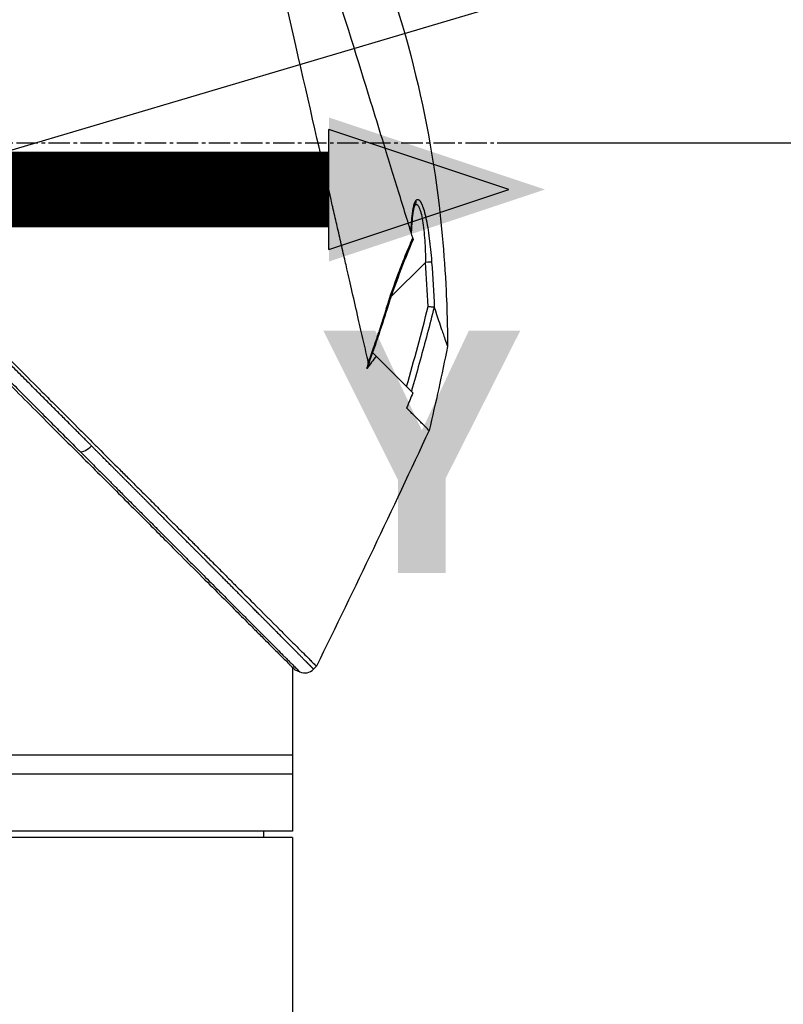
# Model space of a CAD drawing. Header units: millimetres. Extents: x 0 to 4378, y 0 to 2397.
# Tile 488 of 656: x 1630 to 1690, y 1690 to 1768. Entities that reach past the tile are written whole.
import ezdxf

# ---------------------------------------------------------------- set-up
doc = ezdxf.new("R2010")
doc.units = ezdxf.units.MM
doc.header["$LTSCALE"] = 0.2
doc.linetypes.add('CENTER2', pattern=[1.125, 0.75, -0.125, 0.125, -0.125])
doc.layers.add('02_Center Line', color=1, linetype='CENTER2')
doc.layers.add('07_Special Line2', color=76, linetype='Continuous')
doc.styles.add('Rainbow-4.0 Style', font='malgunsl.ttf')
doc.styles.add('Rainbow-5.0 Style', font='malgunsl.ttf')
doc.dimstyles.new('Rainbow-4.0 Style', dxfattribs={"dimtxt": 3.5, "dimasz": 2.5, "dimexe": 1, "dimexo": 1, "dimgap": 1, "dimtad": 1, "dimdsep": 46, "dimtxsty": 'Rainbow-4.0 Style', "dimcen": 0, "dimclrd": 251, "dimclre": 251, "dimclrt": 7, "dimazin": 3, "dimtp": 0.1, "dimtm": 0.1, "dimtfac": 0.61, "dimtmove": 0, "dimatfit": 3, "dimfxl": 1, "dimlwd": -1, "dimlwe": -1, "dimarcsym": 1})
doc.dimstyles.new('Rainbow-5.0 Style', dxfattribs={"dimtxt": 4.5, "dimasz": 2.5, "dimexe": 1, "dimexo": 1, "dimgap": 1, "dimtad": 1, "dimdsep": 46, "dimtxsty": 'Rainbow-5.0 Style', "dimcen": 0, "dimclrd": 251, "dimclre": 251, "dimclrt": 7, "dimazin": 3, "dimtp": 0.1, "dimtm": 0.1, "dimtfac": 0.61, "dimtmove": 0, "dimatfit": 3, "dimfxl": 1, "dimlwd": -1, "dimlwe": -1, "dimarcsym": 1})

# ---------------------------------------------------------------- blocks, each defined once
blk = doc.blocks.new('*D145')
at = {"color": 251, "linetype": 'ByBlock', "transparency": 16777216}
for p, q in [((1667.341, 1758.415), (1778.892, 1758.415)), ((1773.892, 1248.515), (1773.892, 1745.915)), ((1585.456, 1236.015), (1778.892, 1236.015))]:
    blk.add_line(p, q, dxfattribs=at)
at = {"color": 251, "transparency": 16777216}
for points in [[(1771.809, 1745.915), (1775.976, 1745.915), (1773.892, 1758.415)], [(1771.809, 1248.515), (1775.976, 1248.515), (1773.892, 1236.015)]]:
    blk.add_solid(points, dxfattribs=at)
at = {"layer": 'Defpoints', "color": 0, "transparency": 16777216}
for p in [(1662.341, 1758.415), (1773.892, 1758.415), (1580.456, 1236.015)]:
    blk.add_point(p, dxfattribs=at)
at = {"color": 7, "transparency": 16777216, "insert": (1759.845, 1497.215), "char_height": 17.5, "attachment_point": 5, "rotation": 90, "style": 'Rainbow-4.0 Style'}
blk.add_mtext('522.4', dxfattribs=at)
blk = doc.blocks.new('*D146')
at = {"color": 251, "linetype": 'ByBlock', "transparency": 16777216}
for p, q in [((1483.192, 1869.115), (1834.854, 1869.115)), ((1829.854, 681.615), (1829.854, 1856.615)), ((1617.144, 669.115), (1834.854, 669.115))]:
    blk.add_line(p, q, dxfattribs=at)
at = {"color": 251, "transparency": 16777216}
for points in [[(1827.77, 1856.615), (1831.937, 1856.615), (1829.854, 1869.115)], [(1827.77, 681.615), (1831.937, 681.615), (1829.854, 669.115)]]:
    blk.add_solid(points, dxfattribs=at)
at = {"layer": 'Defpoints', "color": 0, "transparency": 16777216}
for p in [(1478.192, 1869.115), (1829.854, 1869.115), (1612.144, 669.115)]:
    blk.add_point(p, dxfattribs=at)
at = {"color": 7, "transparency": 16777216, "insert": (1815.753, 1269.115), "char_height": 17.5, "attachment_point": 5, "rotation": 90, "style": 'Rainbow-4.0 Style'}
blk.add_mtext('1200', dxfattribs=at)
blk = doc.blocks.new('*D147')
at = {"color": 251, "linetype": 'ByBlock', "transparency": 16777216}
for p, q in [((1556.641, 1869.115), (1778.892, 1869.115)), ((1773.892, 1770.915), (1773.892, 1856.615)), ((1667.341, 1758.415), (1778.892, 1758.415))]:
    blk.add_line(p, q, dxfattribs=at)
at = {"color": 251, "transparency": 16777216}
for points in [[(1771.809, 1856.615), (1775.976, 1856.615), (1773.892, 1869.115)], [(1771.809, 1770.915), (1775.976, 1770.915), (1773.892, 1758.415)]]:
    blk.add_solid(points, dxfattribs=at)
at = {"layer": 'Defpoints', "color": 0, "transparency": 16777216}
for p in [(1551.641, 1869.115), (1773.892, 1869.115), (1662.341, 1758.415)]:
    blk.add_point(p, dxfattribs=at)
at = {"color": 7, "transparency": 16777216, "insert": (1759.791, 1813.765), "char_height": 17.5, "attachment_point": 5, "rotation": 90, "style": 'Rainbow-4.0 Style'}
blk.add_mtext('110.7', dxfattribs=at)
blk = doc.blocks.new('Blk$A17R2-5W24F')
for p, q in [((48.681, 1253.563), (48.681, 1253.563)), ((48.683, 1253.565), (48.683, 1253.565)), ((46.794, 1246.288), (49.53, 1249.025)), ((46.68, 1246.175), (46.681, 1246.175)), ((45.309, 1241.826), (45.356, 1241.873)), ((45.333, 1241.895), (45.356, 1241.873)), ((45.356, 1241.873), (48.53, 1238.698)), ((48.027, 1237.507), (48.026, 1237.505)), ((48.027, 1237.505), (48.027, 1237.505)), ((39, 1216.956), (39, 1204)), ((40.66, 1216.816), (40.891, 1217.046)), ((39.2, 1216.756), (39.563, 1216.602)), ((39, 1210), (-39.527, 1210)), ((39, 1208.5), (-39, 1208.5)), ((39, 1204), (-39, 1204)), ((36.713, 1203.5), (36.721, 1204)), ((39, 1203.5), (-39, 1203.5)), ((39, 1203.5), (39, 844.081))]:
    blk.add_line(p, q)
blk.add_arc((39.953, 1217.523), 1, 247.04782, 315.00031)
for centre, major_axis, ratio, start_param, end_param in [((48.307, 1253.895), (0.365, -0.341), 0.967774, 0.031812, 0.893155), ((48.299, 1251.483), (-0.252, 0.643), 0.050518, 3.428931, 3.7475), ((49.521, 1249.016), (0.499, 0.036), 0.01713, 0.149453, 1.550999), ((46.012, 1245.506), (0.477, -0.151), 0.023227, 5.74499, 6.283186), ((-160.109, 1254.679), (194.421, 114.353), 0.811755, 5.576631, 5.609274), ((50.035, 1244.763), (0.178, 0.724), 0.124281, 6.09744, 6.308322), ((255.383, 1122.444), (-235.102, -235.108), 0.712887, 4.90627, 4.909978), ((22.767, 1234.808), (-0.708, -0.706), 0.435647, 0.291628, 1.571358)]:
    blk.add_ellipse(centre, major_axis=major_axis, ratio=ratio, start_param=start_param, end_param=end_param)
for points, knots in [([(-41.555, 1299.49), (-41.555, 1299.49), (-41.496, 1299.431), (-41.262, 1299.197), (-41.087, 1299.022), (-40.705, 1298.64), (-40.529, 1298.463), (-40.062, 1297.996), (-39.755, 1297.689), (-39.215, 1297.15), (-39.007, 1296.942), (-38.536, 1296.471), (-38.27, 1296.205), (-37.247, 1295.182), (-36.408, 1294.343), (-34.273, 1292.208), (-32.919, 1290.854), (-31.089, 1289.024), (-30.697, 1288.632), (-29.443, 1287.378), (-28.558, 1286.493), (-27.182, 1285.117), (-26.706, 1284.641), (-25.726, 1283.661), (-25.222, 1283.157), (-24.183, 1282.118), (-23.649, 1281.584), (-22.55, 1280.486), (-21.986, 1279.921), (-21.127, 1279.062), (-20.836, 1278.771), (-20.25, 1278.185), (-19.955, 1277.89), (-19.293, 1277.228), (-18.925, 1276.86), (-18.18, 1276.115), (-17.801, 1275.737), (-16.654, 1274.59), (-15.88, 1273.815), (-14.696, 1272.631), (-14.29, 1272.226), (-13.469, 1271.405), (-13.054, 1270.989), (-10.944, 1268.88), (-9.233, 1267.168), (-7.034, 1264.97), (-6.555, 1264.49), (-3.631, 1261.566), (-1.784, 1259.72), (-0.374, 1258.309), (-0.156, 1258.092), (0.174, 1257.762), (0.284, 1257.652), (0.558, 1257.378), (0.718, 1257.218), (0.953, 1256.982), (1.029, 1256.907), (1.258, 1256.677), (1.393, 1256.543), (1.643, 1256.293), (1.746, 1256.19), (1.947, 1255.989), (2.039, 1255.897), (2.346, 1255.59), (2.563, 1255.373), (3.62, 1254.316), (4.456, 1253.48), (5.698, 1252.238), (6.104, 1251.832), (6.908, 1251.028), (7.306, 1250.63), (8.479, 1249.457), (9.254, 1248.682), (10.768, 1247.168), (11.509, 1246.427), (12.601, 1245.335), (12.955, 1244.982), (13.655, 1244.282), (14.001, 1243.935), (15.024, 1242.912), (15.697, 1242.239), (16.686, 1241.25), (17.004, 1240.932), (17.944, 1239.992), (18.563, 1239.374), (19.471, 1238.466), (19.764, 1238.172), (20.195, 1237.742), (20.334, 1237.602), (21.048, 1236.888), (21.618, 1236.319), (22.317, 1235.619), (22.453, 1235.484), (22.763, 1235.173), (22.937, 1234.999), (23.18, 1234.756), (23.25, 1234.686), (23.42, 1234.517), (23.522, 1234.414), (24.127, 1233.81), (24.624, 1233.312), (25.351, 1232.586), (25.595, 1232.341), (25.964, 1231.972), (26.091, 1231.845), (26.351, 1231.586), (26.483, 1231.453), (26.842, 1231.094), (27.067, 1230.87), (27.433, 1230.504), (27.575, 1230.362), (27.833, 1230.104), (27.95, 1229.986), (28.145, 1229.791), (28.223, 1229.713), (28.447, 1229.489), (28.592, 1229.344), (28.948, 1228.989), (29.157, 1228.779), (29.568, 1228.369), (29.77, 1228.167), (30.162, 1227.775), (30.352, 1227.585), (30.707, 1227.23), (30.872, 1227.065), (31.124, 1226.812), (31.213, 1226.724), (31.473, 1226.464), (31.644, 1226.292), (31.894, 1226.043), (31.972, 1225.964), (32.176, 1225.761), (32.3, 1225.636), (32.578, 1225.359), (32.73, 1225.207), (33.028, 1224.909), (33.173, 1224.763), (33.456, 1224.48), (33.594, 1224.343), (33.997, 1223.94), (34.257, 1223.679), (34.992, 1222.944), (35.453, 1222.484), (36.658, 1221.278), (37.358, 1220.579), (38.206, 1219.731), (38.425, 1219.512), (38.813, 1219.124), (38.985, 1218.952), (39.287, 1218.65), (39.42, 1218.516), (39.655, 1218.282), (39.759, 1218.178), (40.026, 1217.911), (40.176, 1217.761), (40.402, 1217.535), (40.487, 1217.449), (40.671, 1217.266), (40.754, 1217.183), (40.837, 1217.1), (40.857, 1217.08), (40.885, 1217.052), (40.891, 1217.046), (40.891, 1217.046)], [-12.12683, -12.12683, -12.12683, -12.12683, -11.929155, -11.929155, -11.731142, -11.731142, -11.599108, -11.599108, -11.423504, -11.423504, -11.323203, -11.323203, -11.208746, -11.208746, -10.903559, -10.903559, -10.49681, -10.49681, -10.388234, -10.388234, -10.154863, -10.154863, -10.033963, -10.033963, -9.908546, -9.908546, -9.778492, -9.778492, -9.643694, -9.643694, -9.574994, -9.574994, -9.505925, -9.505925, -9.420491, -9.420491, -9.33343, -9.33343, -9.156755, -9.156755, -9.064945, -9.064945, -8.971626, -8.971626, -8.591834, -8.591834, -8.486072, -8.486072, -7.947871, -7.947871, -7.849464, -7.849464, -7.799156, -7.799156, -7.725216, -7.725216, -7.691028, -7.691028, -7.623996, -7.623996, -7.576077, -7.576077, -7.534454, -7.534454, -7.437649, -7.437649, -7.069154, -7.069154, -6.889697, -6.889697, -6.7135, -6.7135, -6.369354, -6.369354, -6.037716, -6.037716, -5.878371, -5.878371, -5.721439, -5.721439, -5.41411, -5.41411, -5.267307, -5.267307, -4.979651, -4.979651, -4.841656, -4.841656, -4.776165, -4.776165, -4.506382, -4.506382, -4.441344, -4.441344, -4.357044, -4.357044, -4.323655, -4.323655, -4.275506, -4.275506, -4.046926, -4.046926, -3.93135, -3.93135, -3.870595, -3.870595, -3.806578, -3.806578, -3.697345, -3.697345, -3.62817, -3.62817, -3.570669, -3.570669, -3.532087, -3.532087, -3.459788, -3.459788, -3.354278, -3.354278, -3.250772, -3.250772, -3.151679, -3.151679, -3.064305, -3.064305, -3.017007, -3.017007, -2.923431, -2.923431, -2.879873, -2.879873, -2.809551, -2.809551, -2.722407, -2.722407, -2.637561, -2.637561, -2.555786, -2.555786, -2.396229, -2.396229, -2.097254, -2.097254, -1.573532, -1.573532, -1.377037, -1.377037, -1.205237, -1.205237, -1.055164, -1.055164, -0.923686, -0.923686, -0.693568, -0.693568, -0.520921, -0.520921, -0.262062, -0.262062, -0.132423, -0.132423, 0, 0, 0, 0]), ([(44.996, 1241.129), (44.873, 1241.673), (44.755, 1242.201), (44.491, 1243.363), (44.348, 1243.969), (43.865, 1246.048), (43.573, 1247.389), (43.214, 1248.913), (43.112, 1249.334), (42.9, 1250.248), (42.795, 1250.723), (42.639, 1251.419), (42.583, 1251.666), (42.435, 1252.31), (42.33, 1252.761), (42.207, 1253.303), (42.193, 1253.362), (42.136, 1253.612), (42.093, 1253.804), (41.84, 1254.909), (41.628, 1255.834), (40.596, 1260.331), (39.563, 1264.809), (38.372, 1270.057), (38.343, 1270.181), (38.255, 1270.574), (38.196, 1270.832), (37.911, 1272.082), (37.675, 1273.092), (37.213, 1275.1), (36.987, 1276.086), (36.56, 1277.951), (36.357, 1278.83), (35.728, 1281.57), (35.321, 1283.359), (34.842, 1285.449), (34.747, 1285.863), (34.607, 1286.471), (34.562, 1286.672), (34.471, 1287.068), (34.425, 1287.266), (34.338, 1287.647), (34.296, 1287.83), (34.214, 1288.189), (34.174, 1288.364), (33.98, 1289.207), (33.833, 1289.853), (33.568, 1291.008), (33.45, 1291.525), (33.238, 1292.448), (33.143, 1292.862), (32.736, 1294.639), (32.473, 1295.781), (32.176, 1297.092), (32.094, 1297.46), (31.958, 1298.051), (31.903, 1298.278), (31.87, 1298.418)], [0.000202, 0.000202, 0.000202, 0.000202, 0.229071, 0.229071, 0.451055, 0.451055, 0.976928, 0.976928, 1.158323, 1.158323, 1.370376, 1.370376, 1.478744, 1.478744, 1.660636, 1.660636, 1.682878, 1.682878, 1.754881, 1.754881, 2.095999, 2.095999, 3.391402, 3.391402, 3.425371, 3.425371, 3.489795, 3.489795, 3.728653, 3.728653, 3.965316, 3.965316, 4.183283, 4.183283, 4.657702, 4.657702, 4.777295, 4.777295, 4.836881, 4.836881, 4.896376, 4.896376, 4.952913, 4.952913, 5.007544, 5.007544, 5.220073, 5.220073, 5.406505, 5.406505, 5.569953, 5.569953, 6.143852, 6.143852, 6.434427, 6.434427, 6.72683, 6.72683, 6.72683, 6.72683]), ([(-41.746, 1297.7), (-41.746, 1297.7), (-41.746, 1297.7), (-41.592, 1297.547), (-41.501, 1297.455), (-41.299, 1297.253), (-41.205, 1297.159), (-40.956, 1296.91), (-40.792, 1296.746), (-40.5, 1296.455), (-40.387, 1296.342), (-39.95, 1295.904), (-39.585, 1295.539), (-38.946, 1294.9), (-38.7, 1294.655), (-38.147, 1294.101), (-37.836, 1293.79), (-36.639, 1292.593), (-35.664, 1291.618), (-34.008, 1289.962), (-33.38, 1289.335), (-31.127, 1287.081), (-29.393, 1285.348), (-26.594, 1282.549), (-25.588, 1281.543), (-23.456, 1279.411), (-22.327, 1278.281), (-18.485, 1274.439), (-15.687, 1271.641), (-11.324, 1267.279), (-9.775, 1265.73), (-7.41, 1263.365), (-6.602, 1262.557), (-5.403, 1261.358), (-5.015, 1260.97), (-4.173, 1260.128), (-3.717, 1259.672), (-3.147, 1259.102), (-3.021, 1258.976), (-2.675, 1258.629), (-2.445, 1258.4), (-2.122, 1258.077), (-2.03, 1257.984), (-1.652, 1257.607), (-1.367, 1257.322), (-0.935, 1256.89), (-0.787, 1256.742), (-0.523, 1256.478), (-0.405, 1256.36), (-0.204, 1256.159), (-0.12, 1256.075), (0.226, 1255.729), (0.397, 1255.558), (0.754, 1255.201), (0.877, 1255.078), (1.658, 1254.297), (2.311, 1253.644), (3.85, 1252.105), (4.733, 1251.222), (6.478, 1249.477), (7.34, 1248.615), (9.969, 1245.986), (11.727, 1244.228), (14.611, 1241.344), (15.755, 1240.201), (17.479, 1238.476), (18.07, 1237.885), (19.803, 1236.152), (20.93, 1235.025), (23.061, 1232.894), (24.067, 1231.889), (25.501, 1230.455), (25.95, 1230.006), (26.82, 1229.136), (27.241, 1228.714), (28.057, 1227.899), (28.451, 1227.504), (29.204, 1226.751), (29.564, 1226.392), (30.583, 1225.372), (31.228, 1224.728), (32.388, 1223.567), (32.909, 1223.046), (34.279, 1221.676), (35.08, 1220.875), (36.057, 1219.899), (36.311, 1219.645), (36.971, 1218.984), (37.347, 1218.609), (37.922, 1218.034), (38.141, 1217.815), (38.473, 1217.483), (38.599, 1217.357), (38.788, 1217.167), (38.86, 1217.096), (39.014, 1216.942), (39.083, 1216.872), (39.153, 1216.802), (39.171, 1216.785), (39.194, 1216.761), (39.2, 1216.756), (39.2, 1216.756)], [-14.699306, -14.699306, -14.699306, -14.699306, -14.33325, -14.33325, -14.089979, -14.089979, -13.928299, -13.928299, -13.712729, -13.712729, -13.589605, -13.589605, -13.262197, -13.262197, -13.075429, -13.075429, -12.861827, -12.861827, -12.291792, -12.291792, -11.96616, -11.96616, -11.163225, -11.163225, -10.729839, -10.729839, -10.262517, -10.262517, -9.163022, -9.163022, -8.56511, -8.56511, -8.254871, -8.254871, -8.105436, -8.105436, -7.929352, -7.929352, -7.884858, -7.884858, -7.79753, -7.79753, -7.762378, -7.762378, -7.654303, -7.654303, -7.59841, -7.59841, -7.553856, -7.553856, -7.52203, -7.52203, -7.422773, -7.422773, -7.370918, -7.370918, -7.092364, -7.092364, -6.716448, -6.716448, -6.347847, -6.347847, -5.587534, -5.587534, -5.080694, -5.080694, -4.813479, -4.813479, -4.291642, -4.291642, -3.807045, -3.807045, -3.582338, -3.582338, -3.365816, -3.365816, -3.157227, -3.157227, -2.960971, -2.960971, -2.591047, -2.591047, -2.267317, -2.267317, -1.700789, -1.700789, -1.488425, -1.488425, -1.115544, -1.115544, -0.835884, -0.835884, -0.626318, -0.626318, -0.46935, -0.46935, -0.234668, -0.234668, -0.117319, -0.117319, -0.000001, -0.000001, -0.000001, -0.000001]), ([(48.524, 1250.962), (48.348, 1251.532), (48.164, 1252.129), (47.783, 1253.36), (47.586, 1253.996), (46.979, 1255.961), (46.551, 1257.345), (45.814, 1259.734), (45.511, 1260.713), (44.186, 1265.006), (43.121, 1268.459), (41.768, 1272.665), (41.505, 1273.482), (40.97, 1275.151), (40.699, 1275.999), (40.301, 1277.245), (40.17, 1277.655), (39.782, 1278.871), (39.529, 1279.667), (39.032, 1281.231), (38.788, 1281.997), (38.319, 1283.478), (38.094, 1284.19), (37.767, 1285.226), (37.661, 1285.561), (37.507, 1286.051), (37.456, 1286.211), (37.355, 1286.533), (37.305, 1286.691), (37.063, 1287.462), (36.88, 1288.045), (36.552, 1289.097), (36.406, 1289.564), (36.026, 1290.787), (35.808, 1291.496), (35.469, 1292.605), (35.338, 1293.037), (35.135, 1293.716), (35.057, 1293.981), (34.883, 1294.577), (34.798, 1294.876), (34.699, 1295.233), (34.671, 1295.336), (34.624, 1295.512), (34.605, 1295.584), (34.591, 1295.64)], [0.00002, 0.00002, 0.00002, 0.00002, 0.243777, 0.243777, 0.48798, 0.48798, 0.976777, 0.976777, 1.303038, 1.303038, 2.382704, 2.382704, 2.644531, 2.644531, 2.920325, 2.920325, 3.055737, 3.055737, 3.32651, 3.32651, 3.599271, 3.599271, 3.868476, 3.868476, 4.001861, 4.001861, 4.068427, 4.068427, 4.135561, 4.135561, 4.396184, 4.396184, 4.623382, 4.623382, 5.021949, 5.021949, 5.320939, 5.320939, 5.545577, 5.545577, 5.882871, 5.882871, 6.051321, 6.051321, 6.219809, 6.219809, 6.219809, 6.219809]), ([(44.77, 1276.102), (48.056, 1268.193), (50.064, 1259.667), (50.989, 1249.684), (51.09, 1248.226), (51.204, 1245.829), (51.235, 1244.892), (51.263, 1243.428), (51.27, 1242.877), (51.272, 1242.375)], [0, 0, 0, 0, 2.569332, 2.569332, 3.007712, 3.007712, 3.288956, 3.288956, 3.446993, 3.446993, 3.446993, 3.446993]), ([(0.549, 1255.695), (0.554, 1255.691), (0.558, 1255.687), (0.84, 1255.404), (1.118, 1255.126), (1.404, 1254.84), (1.412, 1254.832), (1.698, 1254.545), (1.977, 1254.267), (2.262, 1253.981), (2.27, 1253.973), (3.102, 1253.141), (3.926, 1252.316), (5.047, 1251.194), (5.347, 1250.895), (5.663, 1250.578), (5.68, 1250.56), (6.498, 1249.742), (7.297, 1248.943), (8.345, 1247.894), (8.598, 1247.641), (8.927, 1247.312), (9.004, 1247.235), (9.086, 1247.153), (9.091, 1247.147), (9.832, 1246.406), (10.566, 1245.672), (11.6, 1244.636), (11.904, 1244.332), (12.291, 1243.945), (12.374, 1243.862), (12.464, 1243.772), (12.47, 1243.766), (13.469, 1242.765), (14.455, 1241.779), (16.375, 1239.856), (17.31, 1238.92), (18.49, 1237.738), (18.744, 1237.483), (19.01, 1237.217), (19.021, 1237.206), (19.401, 1236.825), (19.767, 1236.458), (20.281, 1235.943), (20.431, 1235.793), (20.593, 1235.63), (20.606, 1235.617), (21.055, 1235.167), (21.49, 1234.732), (21.993, 1234.227), (22.065, 1234.155), (22.151, 1234.07), (22.164, 1234.056), (22.177, 1234.043)], [0, 0, 0, 0, 0.0005805, 0.0005805, 0.037905, 0.037905, 0.0389843, 0.0389843, 0.0764071, 0.0764071, 0.0773875, 0.0773875, 0.1882281, 0.1882281, 0.2285725, 0.2285725, 0.2309338, 0.2309338, 0.3389439, 0.3389439, 0.3732694, 0.3732694, 0.3837095, 0.3837095, 0.3844311, 0.3844311, 0.4846149, 0.4846149, 0.526415, 0.526415, 0.5378858, 0.5378858, 0.5387789, 0.5387789, 0.6757162, 0.6757162, 0.8081041, 0.8081041, 0.8447096, 0.8447096, 0.8463748, 0.8463748, 0.8994645, 0.8994645, 0.9213964, 0.9213964, 0.9232337, 0.9232337, 0.9872833, 0.9872833, 0.9980218, 0.9980218, 1, 1, 1, 1]), ([(48.387, 1251.407), (48.388, 1251.459), (48.39, 1251.51), (48.392, 1251.561), (48.395, 1251.662), (48.399, 1251.76), (48.404, 1251.855), (48.408, 1251.927), (48.412, 1251.998), (48.416, 1252.067), (48.422, 1252.161), (48.428, 1252.252), (48.435, 1252.339), (48.437, 1252.366), (48.439, 1252.392), (48.442, 1252.418), (48.446, 1252.474), (48.451, 1252.528), (48.456, 1252.581), (48.458, 1252.594), (48.459, 1252.605), (48.46, 1252.615), (48.461, 1252.626), (48.462, 1252.637), (48.463, 1252.648), (48.464, 1252.658), (48.465, 1252.669), (48.467, 1252.681), (48.468, 1252.692), (48.469, 1252.704), (48.471, 1252.717), (48.471, 1252.723), (48.472, 1252.73), (48.473, 1252.736), (48.481, 1252.805), (48.489, 1252.872), (48.497, 1252.935), (48.507, 1253.009), (48.518, 1253.08), (48.529, 1253.146), (48.532, 1253.167), (48.535, 1253.186), (48.539, 1253.204), (48.542, 1253.223), (48.545, 1253.241), (48.548, 1253.258), (48.552, 1253.276), (48.555, 1253.293), (48.558, 1253.311), (48.562, 1253.327), (48.565, 1253.344), (48.569, 1253.36), (48.572, 1253.377), (48.575, 1253.393), (48.579, 1253.41), (48.583, 1253.426), (48.586, 1253.443), (48.591, 1253.46), (48.592, 1253.465), (48.593, 1253.471), (48.595, 1253.477), (48.608, 1253.534), (48.623, 1253.586), (48.637, 1253.634), (48.653, 1253.685), (48.669, 1253.731), (48.686, 1253.772), (48.704, 1253.816), (48.722, 1253.853), (48.741, 1253.885), (48.758, 1253.914), (48.776, 1253.937), (48.793, 1253.956)], [0.041256, 0.041256, 0.041256, 0.041256, 0.0873704, 0.0873704, 0.0873704, 0.179587, 0.179587, 0.179587, 0.25, 0.25, 0.25, 0.3457801, 0.3457801, 0.3457801, 0.375, 0.375, 0.375, 0.4375, 0.4375, 0.4375, 0.4522757, 0.4522757, 0.4522757, 0.4674553, 0.4674553, 0.4674553, 0.4817601, 0.4817601, 0.4817601, 0.494357, 0.494357, 0.494357, 0.5, 0.5, 0.5, 0.5575644, 0.5575644, 0.5575644, 0.625, 0.625, 0.625, 0.6455566, 0.6455566, 0.6455566, 0.6664096, 0.6664096, 0.6664096, 0.6873072, 0.6873072, 0.6873072, 0.7071215, 0.7071215, 0.7071215, 0.7261785, 0.7261785, 0.7261785, 0.744047, 0.744047, 0.744047, 0.75, 0.75, 0.75, 0.8083601, 0.8083601, 0.8083601, 0.8715104, 0.8715104, 0.8715104, 0.939154, 0.939154, 0.939154, 1, 1, 1, 1]), ([(48.685, 1253.569), (48.685, 1253.569), (48.68, 1253.561), (48.661, 1253.52), (48.643, 1253.474), (48.6, 1253.329), (48.574, 1253.215), (48.513, 1252.877), (48.482, 1252.627), (48.431, 1252.049), (48.413, 1251.713), (48.402, 1251.358)], [0.0239116, 0.0239116, 0.0239116, 0.0239116, 0.0520868, 0.0520868, 0.0991049, 0.0991049, 0.1707357, 0.1707357, 0.2833087, 0.2833087, 0.4069787, 0.4069787, 0.4069787, 0.4069787]), ([(48.681, 1253.562), (48.733, 1253.612), (48.785, 1253.624), (48.867, 1253.586), (48.896, 1253.561), (48.953, 1253.491), (48.981, 1253.446), (49.036, 1253.336), (49.062, 1253.272), (49.115, 1253.123), (49.14, 1253.04), (49.213, 1252.769), (49.255, 1252.559), (49.332, 1252.092), (49.365, 1251.842), (49.422, 1251.315), (49.446, 1251.037), (49.504, 1250.193), (49.526, 1249.615), (49.53, 1249.025)], [0.0086893, 0.0086893, 0.0086893, 0.0086893, 0.125, 0.125, 0.1875, 0.1875, 0.25, 0.25, 0.3125, 0.3125, 0.375, 0.375, 0.5, 0.5, 0.625, 0.625, 0.75, 0.75, 1, 1, 1, 1]), ([(48.793, 1253.956), (48.804, 1253.967), (48.815, 1253.977), (48.825, 1253.985), (48.847, 1254.001), (48.869, 1254.01), (48.891, 1254.013), (48.902, 1254.014), (48.913, 1254.014), (48.924, 1254.012), (48.935, 1254.01), (48.947, 1254.007), (48.958, 1254.002), (48.962, 1254.001), (48.967, 1253.998), (48.971, 1253.996), (48.981, 1253.991), (48.99, 1253.985), (49, 1253.978), (49.009, 1253.972), (49.018, 1253.964), (49.027, 1253.956), (49.036, 1253.948), (49.044, 1253.939), (49.052, 1253.93), (49.058, 1253.924), (49.063, 1253.918), (49.068, 1253.912), (49.078, 1253.901), (49.087, 1253.889), (49.095, 1253.877), (49.104, 1253.865), (49.114, 1253.851), (49.123, 1253.836), (49.133, 1253.821), (49.142, 1253.805), (49.152, 1253.788), (49.157, 1253.78), (49.162, 1253.771), (49.167, 1253.762), (49.176, 1253.744), (49.186, 1253.725), (49.196, 1253.705), (49.206, 1253.686), (49.215, 1253.665), (49.225, 1253.645), (49.234, 1253.623), (49.244, 1253.601), (49.253, 1253.578), (49.257, 1253.569), (49.261, 1253.559), (49.265, 1253.549), (49.275, 1253.526), (49.284, 1253.503), (49.292, 1253.48), (49.298, 1253.465), (49.304, 1253.449), (49.31, 1253.434), (49.328, 1253.384), (49.345, 1253.332), (49.363, 1253.278), (49.427, 1253.077), (49.488, 1252.846), (49.543, 1252.6), (49.57, 1252.482), (49.595, 1252.361), (49.618, 1252.241), (49.62, 1252.232), (49.621, 1252.224), (49.623, 1252.215), (49.641, 1252.12), (49.659, 1252.022), (49.677, 1251.922), (49.684, 1251.88), (49.691, 1251.837), (49.699, 1251.794), (49.745, 1251.515), (49.789, 1251.215), (49.829, 1250.909), (49.903, 1250.34), (49.963, 1249.742), (50.009, 1249.127), (50.011, 1249.102), (50.012, 1249.077), (50.014, 1249.052)], [0, 0, 0, 0, 0.0124616, 0.0124616, 0.0124616, 0.0375342, 0.0375342, 0.0375342, 0.0500498, 0.0500498, 0.0500498, 0.0631836, 0.0631836, 0.0631836, 0.0684874, 0.0684874, 0.0684874, 0.0799856, 0.0799856, 0.0799856, 0.0914244, 0.0914244, 0.0914244, 0.1029824, 0.1029824, 0.1029824, 0.1106133, 0.1106133, 0.1106133, 0.125, 0.125, 0.125, 0.1409794, 0.1409794, 0.1409794, 0.1569588, 0.1569588, 0.1569588, 0.1651115, 0.1651115, 0.1651115, 0.1813181, 0.1813181, 0.1813181, 0.1975247, 0.1975247, 0.1975247, 0.2142359, 0.2142359, 0.2142359, 0.2214322, 0.2214322, 0.2214322, 0.2383758, 0.2383758, 0.2383758, 0.25, 0.25, 0.25, 0.2875622, 0.2875622, 0.2875622, 0.4276917, 0.4276917, 0.4276917, 0.4952548, 0.4952548, 0.4952548, 0.5, 0.5, 0.5, 0.5531966, 0.5531966, 0.5531966, 0.5757004, 0.5757004, 0.5757004, 0.7204106, 0.7204106, 0.7204106, 0.9891136, 0.9891136, 0.9891136, 1, 1, 1, 1]), ([(46.419, 1245.371), (46.717, 1246.315), (47.037, 1247.226), (47.483, 1248.408), (47.572, 1248.64), (47.751, 1249.097), (47.829, 1249.293), (48.13, 1250.039), (48.329, 1250.512), (48.524, 1250.962)], [0, 0, 0, 0, 0.5, 0.5, 0.625, 0.625, 0.75, 0.75, 0.9999808, 0.9999808, 0.9999808, 0.9999808]), ([(48.55, 1250.87), (48.551, 1250.862), (48.551, 1250.855), (48.551, 1250.847), (48.55, 1250.839), (48.548, 1250.832), (48.545, 1250.824), (48.544, 1250.823), (48.544, 1250.823), (48.544, 1250.822)], [0.000002, 0.000002, 0.000002, 0.000002, 0.0948262, 0.0948262, 0.0948262, 0.1878085, 0.1878085, 0.1878085, 0.1932949, 0.1932949, 0.1932949, 0.1932949]), ([(50.21, 1245.487), (50.035, 1244.791), (49.853, 1244.083), (49.664, 1243.362), (49.484, 1242.679), (49.297, 1241.984), (49.103, 1241.279), (48.911, 1240.578), (48.711, 1239.866), (48.504, 1239.143), (48.473, 1239.035), (48.442, 1238.926), (48.41, 1238.818)], [0.0003303, 0.0003303, 0.0003303, 0.0003303, 0.278419, 0.278419, 0.278419, 0.5421667, 0.5421667, 0.5421667, 0.8042571, 0.8042571, 0.8042571, 0.8434101, 0.8434101, 0.8434101, 0.8434101]), ([(49.737, 1245.544), (49.738, 1245.544), (49.739, 1245.544), (49.791, 1245.537), (49.842, 1245.531), (49.941, 1245.52), (49.99, 1245.515), (50.044, 1245.511), (50.055, 1245.51), (50.1, 1245.506), (50.13, 1245.502), (50.178, 1245.493), (50.197, 1245.489), (50.21, 1245.487)], [-0.00030662, -0.00030662, -0.00030662, -0.00030662, 0, 0, 0.01534295, 0.01534295, 0.03147343, 0.03147343, 0.03555134, 0.03555134, 0.04965849, 0.04965849, 0.06323924, 0.06323924, 0.06323924, 0.06323924]), ([(50.226, 1245.47), (50.488, 1244.663), (50.672, 1244.108), (50.855, 1243.564), (50.903, 1243.421), (50.973, 1243.218), (50.997, 1243.149), (51.092, 1242.874), (51.149, 1242.711), (51.212, 1242.536), (51.229, 1242.49), (51.249, 1242.437), (51.254, 1242.422), (51.261, 1242.404), (51.263, 1242.399), (51.266, 1242.391), (51.267, 1242.387), (51.271, 1242.378), (51.272, 1242.375), (51.272, 1242.375)], [0.000009, 0.000009, 0.000009, 0.000009, 0.522777, 0.522777, 0.731577, 0.731577, 0.850946, 0.850946, 1.233117, 1.233117, 1.425095, 1.425095, 1.520319, 1.520319, 1.567563, 1.567563, 1.612845, 1.612845, 1.703397, 1.703397, 1.703397, 1.703397]), ([(44.886, 1240.631), (44.903, 1240.685), (44.921, 1240.74), (44.936, 1240.794), (44.946, 1240.825), (44.954, 1240.856), (44.962, 1240.886), (44.971, 1240.921), (44.98, 1240.959), (44.986, 1240.995), (44.989, 1241.008), (44.991, 1241.021), (44.993, 1241.034), (44.994, 1241.043), (44.995, 1241.051), (44.996, 1241.06), (44.997, 1241.07), (44.998, 1241.079), (44.998, 1241.088), (44.998, 1241.102), (44.997, 1241.116), (44.996, 1241.129)], [-0.05427616, -0.05427616, -0.05427616, -0.05427616, -0.03697885, -0.03697885, -0.03697885, -0.02702598, -0.02702598, -0.02702598, -0.01535721, -0.01535721, -0.01535721, -0.01103163, -0.01103163, -0.01103163, -0.00807408, -0.00807408, -0.00807408, -0.00478963, -0.00478963, -0.00478963, 0, 0, 0, 0]), ([(49.812, 1235.719), (49.812, 1235.718), (49.765, 1235.766), (49.644, 1235.887), (49.606, 1235.925), (49.503, 1236.028), (49.432, 1236.099), (49.27, 1236.262), (49.179, 1236.352), (48.936, 1236.595), (48.774, 1236.757), (48.504, 1237.027), (48.413, 1237.118), (48.225, 1237.306), (48.128, 1237.403), (48.026, 1237.505)], [0.000146, 0.000146, 0.000146, 0.000146, 0.367245, 0.367245, 0.498947, 0.498947, 0.684399, 0.684399, 0.867254, 0.867254, 1.125083, 1.125083, 1.248416, 1.248416, 1.368812, 1.368812, 1.368812, 1.368812]), ([(22.177, 1234.043), (22.531, 1233.689), (22.882, 1233.337), (23.376, 1232.842), (23.521, 1232.697), (23.773, 1232.444), (23.881, 1232.336), (24.132, 1232.085), (24.274, 1231.942), (24.618, 1231.598), (24.819, 1231.397), (25.066, 1231.15), (25.113, 1231.102), (25.406, 1230.809), (25.651, 1230.563), (25.939, 1230.275), (25.984, 1230.23), (26.195, 1230.019), (26.36, 1229.853), (26.556, 1229.657), (26.587, 1229.626), (26.871, 1229.341), (27.123, 1229.089), (27.593, 1228.617), (27.813, 1228.397), (28.132, 1228.077), (28.233, 1227.976), (28.65, 1227.558), (28.964, 1227.244), (29.315, 1226.892), (29.357, 1226.849), (29.623, 1226.583), (29.845, 1226.361), (30.132, 1226.073), (30.2, 1226.005), (30.417, 1225.787), (30.565, 1225.638), (30.713, 1225.49), (30.714, 1225.49), (30.995, 1225.208), (31.271, 1224.931), (31.687, 1224.514), (31.829, 1224.372), (32.354, 1223.844), (32.73, 1223.468), (33.116, 1223.081), (33.137, 1223.059), (33.169, 1223.027), (33.18, 1223.016), (33.564, 1222.631), (33.925, 1222.269), (34.417, 1221.775), (34.559, 1221.633), (34.906, 1221.285), (35.109, 1221.08), (35.356, 1220.833), (35.405, 1220.784), (35.768, 1220.419), (36.069, 1220.117), (36.472, 1219.713), (36.587, 1219.597), (36.835, 1219.348), (36.966, 1219.217), (37.211, 1218.97), (37.326, 1218.854), (37.573, 1218.607), (37.702, 1218.477), (37.856, 1218.322), (37.886, 1218.291), (38.067, 1218.11), (38.208, 1217.968), (38.373, 1217.802), (38.407, 1217.768), (38.533, 1217.641), (38.62, 1217.553), (38.783, 1217.39), (38.858, 1217.314), (39.05, 1217.121), (39.155, 1217.014), (39.256, 1216.913), (39.269, 1216.9), (39.333, 1216.835), (39.379, 1216.789), (39.447, 1216.72), (39.473, 1216.694), (39.499, 1216.667), (39.504, 1216.662), (39.523, 1216.643), (39.535, 1216.631), (39.544, 1216.621), (39.545, 1216.62), (39.55, 1216.616), (39.553, 1216.613), (39.557, 1216.609), (39.558, 1216.607), (39.562, 1216.603), (39.563, 1216.602), (39.563, 1216.602)], [0, 0, 0, 0, 0.038515, 0.038515, 0.0545222, 0.0545222, 0.0665662, 0.0665662, 0.0824982, 0.0824982, 0.1051222, 0.1051222, 0.1104747, 0.1104747, 0.1384354, 0.1384354, 0.1435792, 0.1435792, 0.1627903, 0.1627903, 0.1663847, 0.1663847, 0.1959954, 0.1959954, 0.2222772, 0.2222772, 0.2344569, 0.2344569, 0.27289, 0.27289, 0.2781488, 0.2781488, 0.306068, 0.306068, 0.314748, 0.314748, 0.3339177, 0.3339177, 0.3339768, 0.3339768, 0.3705255, 0.3705255, 0.3897771, 0.3897771, 0.4424465, 0.4424465, 0.4455344, 0.4455344, 0.447102, 0.447102, 0.5012539, 0.5012539, 0.523544, 0.523544, 0.5569375, 0.5569375, 0.5651875, 0.5651875, 0.6190827, 0.6190827, 0.6413963, 0.6413963, 0.6681604, 0.6681604, 0.6932718, 0.6932718, 0.7237044, 0.7237044, 0.7312743, 0.7312743, 0.769237, 0.769237, 0.779207, 0.779207, 0.8071723, 0.8071723, 0.8346658, 0.8346658, 0.882963, 0.882963, 0.8900974, 0.8900974, 0.9208313, 0.9208313, 0.9454965, 0.9454965, 0.9518041, 0.9518041, 0.9707276, 0.9707276, 0.9731875, 0.9731875, 0.9810425, 0.9810425, 0.9870282, 0.9870282, 1, 1, 1, 1])]:
    blk.add_open_spline(points, degree=3, knots=knots)
for points, weights, knots in [([(23.075, 1234.5), (22.554, 1235.022), (21.503, 1236.076), (18.294, 1239.292), (14.407, 1243.186), (9.854, 1247.746), (6.409, 1251.197), (3.816, 1253.794), (2.099, 1255.512), (1.525, 1256.087), (1.24, 1256.372)], [0.999998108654, 0.999998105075, 0.999998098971, 0.999998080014, 0.999998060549, 0.999998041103, 0.999998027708, 0.999998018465, 0.999998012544, 0.999998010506, 0.999998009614], [0, 0, 0, 0, 0.0767447, 0.1535458, 0.461084, 0.6161941, 0.7713836, 0.9235868, 0.9620932, 1, 1, 1, 1]), ([(46.419, 1245.371), (46.168, 1244.574), (45.909, 1243.781), (45.431, 1242.368), (45.215, 1241.748), (44.996, 1241.13)], [1.00000384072, 1.0000038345, 1.00000382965, 1.00000382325, 1.00000382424, 1.00000381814], [0, 0, 0, 0, 0.5599538, 0.5599538, 0.999794, 0.999794, 0.999794, 0.999794]), ([(40.66, 1216.816), (40.66, 1216.816), (40.657, 1216.82), (40.639, 1216.838), (40.603, 1216.876), (40.516, 1216.965), (40.294, 1217.191), (39.928, 1217.562), (39.438, 1218.058), (39.01, 1218.491), (38.467, 1219.039), (37.668, 1219.845), (36.727, 1220.793), (35.537, 1221.991), (34.238, 1223.297), (32.858, 1224.684), (31.845, 1225.702), (31.08, 1226.47), (30.281, 1227.271), (29.303, 1228.253), (28.375, 1229.184), (27.594, 1229.969), (26.8, 1230.765), (25.947, 1231.62), (25.003, 1232.566), (24.047, 1233.525), (23.433, 1234.141), (23.075, 1234.5)], [0.999997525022, 0.999997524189, 0.999997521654, 0.99999751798, 0.999997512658, 0.999997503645, 0.999997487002, 0.999997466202, 0.999997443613, 0.999997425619, 0.999997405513, 0.999997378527, 0.999997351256, 0.999997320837, 0.999997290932, 0.999997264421, 0.999997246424, 0.999997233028, 0.999997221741, 0.999997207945, 0.999997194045, 0.99999718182, 0.999997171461, 0.999997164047, 0.99999715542, 0.99999714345, 0.999997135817, 0.999997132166], [0, 0, 0, 0, 0.018958, 0.029272, 0.048196, 0.079169, 0.117037, 0.192828, 0.230763, 0.268726, 0.306728, 0.358604, 0.434813, 0.476456, 0.552898, 0.629475, 0.666083, 0.685252, 0.72711, 0.765543, 0.804005, 0.83721, 0.856421, 0.894878, 0.933434, 0.961485, 1, 1, 1, 1])]:
    blk.add_rational_spline(points, weights, degree=3, knots=knots)
for points in [[(48.544, 1250.822), (47.786, 1249.07), (47.078, 1247.222), (46.488, 1245.355)], [(49.737, 1245.544), (49.682, 1246.705), (49.614, 1247.865), (49.53, 1249.025)], [(50.014, 1249.052), (50.102, 1247.842), (50.171, 1246.661), (50.226, 1245.47)], [(46.484, 1245.355), (45.994, 1243.804), (45.469, 1242.264), (44.924, 1240.731)], [(51.272, 1242.375), (50.826, 1240.148), (50.34, 1237.928), (49.812, 1235.719)], [(44.924, 1240.731), (44.912, 1240.698), (44.899, 1240.665), (44.886, 1240.632)], [(48.53, 1238.698), (48.36, 1238.301), (48.193, 1237.903), (48.026, 1237.505)], [(49.812, 1235.719), (46.898, 1229.466), (43.924, 1223.242), (40.891, 1217.046)]]:
    blk.add_open_spline(points, degree=3)
at = {"layer": '02_Center Line', "ltscale": 11.288275}
blk.add_line((-163.198, 1258.5), (73.444, 1258.5), dxfattribs=at)
blk = doc.blocks.new('A$Ca1632f6c')
at = {"layer": '07_Special Line2'}
blk.add_hatch(color=256, dxfattribs=at).paths.add_polyline_path([(49.156, 0), (34.9, 4.752), (34.9, -4.752)])
for p, q in [((34.9, -3.96), (34.9, 3.96)), ((46.78, 0), (34.9, 3.96)), ((34.9, -3.96), (46.78, 0))]:
    blk.add_line(p, q, dxfattribs=at)
at = {"layer": '07_Special Line2', "const_width": 5}
blk.add_lwpolyline([(34.9, 0), (0, 0)], dxfattribs=at)
at = {"layer": '07_Special Line2', "insert": (34.529, -17.308), "char_height": 16, "attachment_point": 4, "style": 'Rainbow-5.0 Style'}
blk.add_mtext('{\\fMalgun Gothic Semilight|b1|i0|c129|p50;Y}', dxfattribs=at)

msp = doc.modelspace()

# ---------------------------------------------------------------- block references
msp.add_blockref('Blk$A17R2-5W24F', (1612.144, 499.915))
at = {"xscale": 1.2, "yscale": 1.2, "zscale": 1.2}
msp.add_blockref('A$Ca1632f6c', (1612.144, 1754.715), dxfattribs=at)

# ---------------------------------------------------------------- dimensions: what is measured, and where the dimension line sits
for base, p1, p2, picture, middle in [((1829.854, 1869.115), (1612.144, 669.115), (1478.192, 1869.115), '*D146', (1815.753, 1269.115)), ((1773.892, 1869.115), (1662.341, 1758.415), (1551.641, 1869.115), '*D147', (1759.791, 1813.765)), ((1773.892, 1758.415), (1580.456, 1236.015), (1662.341, 1758.415), '*D145', (1759.845, 1497.215))]:
    dim = msp.add_linear_dim(base=base, p1=p1, p2=p2, angle=90, dimstyle='Rainbow-4.0 Style', override={"dimscale": 5})
    dim.commit()
    dim.dimension.update_dxf_attribs({"geometry": picture, "text_midpoint": middle})

# ---------------------------------------------------------------- leaders
at = {"annotation_type": 0, "has_hookline": 1, "hookline_direction": 0, "text_width": 115.187}
msp.add_leader([(1612.144, 1752.883), (1918.262, 1843.646), (1930.762, 1843.646)], dimstyle='Rainbow-5.0 Style', override={"dimscale": 5, "dimgap": 1, "dimtad": 1}, dxfattribs=at)

doc.saveas('drawing.dxf')
